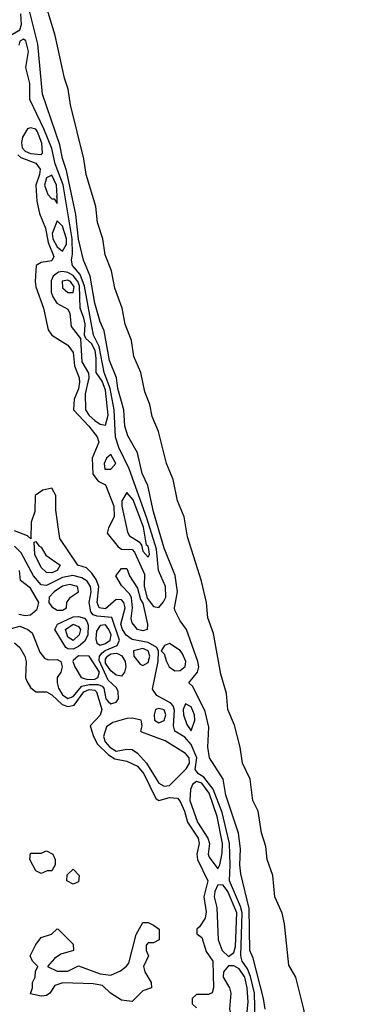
# Model space of a CAD drawing. Header units: inches. Extents: x 2789275 to 2951659, y 860290 to 1033804.
# Tile 284 of 316: x 2929030 to 2930265, y 990869 to 994549. Entities that reach past the tile are written whole.
import ezdxf

# ---------------------------------------------------------------- set-up
doc = ezdxf.new("R2010")
doc.units = ezdxf.units.IN
doc.header["$MEASUREMENT"] = 0
doc.layers.add('C9929', color=7, linetype='Continuous')
doc.layers.add('C9939', color=7, linetype='Continuous')

msp = doc.modelspace()

# ---------------------------------------------------------------- linework, layer by layer
at = {"layer": 'C9929', "color": 2}
for points, elevation in [([(2929946.6, 990850), (2929940.5, 990890), (2929901.7, 991041.7), (2929889.8, 991070), (2929887.2, 991227.2), (2929855.9, 991355.9), (2929851.8, 991390), (2929854.5, 991450), (2929847.9, 991507.9), (2929800.5, 991650), (2929789.6, 991709.6), (2929739.3, 991790), (2929732.3, 991830), (2929736, 991904), (2929722.5, 991962.5), (2929676.9, 992056.9), (2929662, 992070), (2929694, 992110), (2929699.6, 992130), (2929695.1, 992150), (2929653.2, 992270), (2929630, 992302), (2929610, 992342), (2929608, 992350), (2929619.6, 992410), (2929611.3, 992471.3), (2929570, 992574), (2929530, 992709.2), (2929508.2, 992808.2), (2929487.5, 992852.5), (2929469.6, 992929.6), (2929433.8, 992993.8), (2929422.4, 993030), (2929418.4, 993090), (2929396.9, 993170), (2929391.8, 993210), (2929365.6, 993274.4), (2929345.3, 993385.3), (2929330, 993419), (2929310, 993489.2), (2929293.6, 993590), (2929268.2, 993650), (2929250, 993728.7), (2929240.1, 993820.1), (2929205, 993984.9), (2929190, 994029.3), (2929180.3, 994080.3), (2929114.7, 994270), (2929097.1, 994457.1), (2929061.8, 994601.8)], 6), ([(2930000, 991232), (2929983.7, 991270), (2929975.1, 991350), (2929954, 991410), (2929950, 991458), (2929933.6, 991510), (2929920.7, 991590), (2929900.9, 991630), (2929891.3, 991710), (2929862, 991770), (2929853.3, 991830), (2929832.3, 991912.3), (2929807, 991970), (2929802, 992030), (2929782, 992102), (2929753.9, 992253.9), (2929733.1, 992313.1), (2929727.3, 992370), (2929709.4, 992450.6), (2929656.3, 992616.3), (2929644.2, 992690), (2929619.6, 992750), (2929603.5, 992830), (2929578, 992890), (2929548, 993010), (2929525.4, 993065.4), (2929515.8, 993110), (2929498, 993158), (2929482, 993230), (2929456.9, 993290), (2929448, 993350), (2929424.2, 993410), (2929412.8, 993470), (2929385.3, 993545.3), (2929372.8, 993610), (2929349.6, 993670), (2929340.5, 993730), (2929320.5, 993790), (2929314, 993850), (2929278, 993970), (2929270, 994028.7), (2929219.7, 994230), (2929211.5, 994288.5), (2929196.9, 994330), (2929162.4, 994490), (2929119.7, 994630)], 2), ([(2928961.3, 994570), (2928957.1, 994530), (2928963.8, 994490), (2928970, 994483), (2928990, 994486.4), (2929030, 994510.7), (2929036.8, 994530), (2929033.5, 994570)], 10), ([(2929023.5, 994043.5), (2929034.1, 994034.1), (2929090, 994012.8), (2929106.7, 993990), (2929104.4, 993970), (2929090.1, 993930), (2929094.3, 993870), (2929103.8, 993823.8), (2929126, 993770), (2929135.8, 993715.8), (2929157.1, 993662.9), (2929150, 993647.8), (2929110, 993640.9), (2929091, 993630), (2929087.4, 993570), (2929090.3, 993550), (2929118.9, 993470), (2929136.1, 993390), (2929150.4, 993370), (2929210, 993332.7), (2929230, 993304.7), (2929234.9, 993254.9), (2929252.2, 993210), (2929253.4, 993193.4), (2929250, 993169.4), (2929234, 993130), (2929230.4, 993090), (2929288.5, 993030), (2929319.6, 992990), (2929326, 992970), (2929301.1, 992910), (2929302.8, 992850), (2929323.6, 992823.6), (2929350.4, 992810), (2929382.2, 992730), (2929383.2, 992690), (2929361.7, 992650), (2929357, 992630), (2929398.3, 992578.3), (2929410, 992570.2), (2929450, 992568), (2929458.3, 992558.3), (2929495.8, 992475.8), (2929495, 992430), (2929506.3, 992386.3), (2929530, 992355.5), (2929550, 992351.4), (2929567.6, 992372.4), (2929575.8, 992390), (2929575, 992430), (2929548.2, 992490), (2929540.5, 992570), (2929505.2, 992685.2), (2929439.4, 992870), (2929400.7, 992950), (2929388.3, 992988.3), (2929382.6, 993090), (2929367.6, 993170), (2929346, 993230), (2929326.7, 993326.7), (2929305.6, 993370), (2929272.2, 993552.2), (2929255.9, 993595.9), (2929226.9, 993630), (2929223.5, 993650), (2929227.7, 993672.3), (2929225.5, 993730), (2929191.7, 993931.7), (2929162.2, 994010), (2929150, 994067.6), (2929120.5, 994140.5), (2929067.6, 994250), (2929067.2, 994310), (2929053, 994370), (2929062.6, 994430), (2929052.6, 994470), (2929044.5, 994475.5), (2929030, 994468.7), (2929026.1, 994453.9)], 10), ([(2929910, 990808), (2929906.7, 990910), (2929892.6, 990972.6), (2929880.7, 991000.7), (2929860.7, 991030), (2929855.6, 991050), (2929860.7, 991210), (2929854.4, 991234.4), (2929813.2, 991330), (2929816.8, 991390), (2929813.3, 991470), (2929786, 991586), (2929752.4, 991672.4), (2929718, 991718), (2929697.6, 991730), (2929685.7, 991745.7), (2929692.2, 991790), (2929670, 991839.5), (2929647, 991867), (2929609.7, 991890), (2929604.5, 991910), (2929608.2, 991968.2), (2929603.7, 991983.7), (2929594.1, 991994.1), (2929542.7, 992022.7), (2929526.6, 992046.6), (2929547.1, 992150), (2929548.6, 992188.6), (2929542.7, 992202.7), (2929510, 992220.6), (2929450, 992231.7), (2929427.8, 992247.8), (2929413.5, 992270), (2929408.1, 992290), (2929423.9, 992350), (2929419.4, 992370), (2929410, 992380.8), (2929390, 992382.2), (2929350, 992346.5), (2929327, 992350), (2929319.4, 992370), (2929325.8, 992430), (2929315.8, 992455.8), (2929300, 992480), (2929279.5, 992499.5), (2929247.3, 992510), (2929179.7, 992610), (2929164.5, 992715.5), (2929164.5, 992770), (2929150, 992798), (2929116, 992790), (2929087.3, 992770), (2929086, 992710), (2929072.4, 992670), (2929072, 992608), (2929059.5, 992619.5), (2929010, 992638.7)], 10), ([(2928990, 992270.5), (2929030, 992282.4), (2929060.7, 992270), (2929076.7, 992256.7), (2929104.5, 992184.5), (2929122, 992162), (2929136.4, 992156.4), (2929170, 992157.3), (2929183.8, 992150), (2929188.5, 992130), (2929183.1, 992110), (2929170.3, 992090), (2929170.2, 992070), (2929175.4, 992050), (2929190, 992025.4), (2929210, 992012.1), (2929230, 992018.8), (2929262.1, 992057.9), (2929290, 992064.1), (2929323.6, 992063.5), (2929338.2, 992058.2), (2929344.2, 992050), (2929351.3, 992010), (2929360.3, 992000.3), (2929370, 991991.3), (2929390, 991998.3), (2929399.3, 992010), (2929398, 992038), (2929391.3, 992051.3), (2929360.3, 992080.3), (2929327, 992153), (2929328.4, 992170), (2929337.8, 992182.2), (2929348.7, 992191.3), (2929394.5, 992210), (2929402.9, 992230), (2929373.9, 992313.9), (2929319.1, 992319.1), (2929304.4, 992324.4), (2929295.2, 992335.2), (2929289.8, 992369.8), (2929297, 992410), (2929295, 992430), (2929281.4, 992450), (2929262.6, 992462.6), (2929228.5, 992471.5), (2929190, 992463.2), (2929130, 992433.8), (2929110, 992436.4), (2929080.9, 992470), (2929035.5, 992555.5), (2929010, 992580.4)], 14), ([(2929026.9, 992326.9), (2929050, 992322), (2929070, 992324.4), (2929094.6, 992345.4), (2929101.3, 992370), (2929070, 992424.4), (2929033.1, 992453.1), (2929028.6, 992490)], 18), ([(2929010, 992219.5), (2929030, 992202), (2929048.5, 992170), (2929054, 992150), (2929051.5, 992090), (2929056, 992076), (2929070, 992052.4), (2929090, 992036.5), (2929130, 992037), (2929150, 992025.7), (2929188.6, 991988.6), (2929210, 991981.1), (2929233.9, 991986.1), (2929270, 992036.3), (2929290, 992045.3), (2929310, 992042.7), (2929316.6, 992036.6), (2929336.8, 991970), (2929330.8, 991949.2), (2929293.7, 991910), (2929305.3, 991870), (2929321, 991841), (2929361.3, 991801.3), (2929385.5, 991785.5), (2929430, 991777.3), (2929470, 991758.3), (2929493.7, 991730), (2929538, 991638), (2929550, 991630.4), (2929590, 991641.1), (2929619.5, 991639.5), (2929630, 991626.8), (2929645.3, 991590), (2929656.5, 991550), (2929696.9, 991490), (2929700.3, 991470), (2929692.2, 991430), (2929694.2, 991410), (2929733, 991330), (2929717.8, 991270), (2929726, 991214), (2929723, 991190), (2929702, 991158), (2929691.3, 991150), (2929691.6, 991131.6), (2929710, 991118), (2929726.5, 991066.5), (2929751.8, 991030), (2929754, 990930), (2929748.5, 990911.5), (2929734.7, 990905.3), (2929690, 990905.6), (2929674.4, 990890), (2929674.4, 990870), (2929690, 990855.8)], 10)]:
    msp.add_lwpolyline(points, dxfattribs=dict(at, elevation=elevation))
for points, elevation in [([(2929070, 994144.8), (2929059, 994141), (2929040.4, 994110), (2929036.2, 994090), (2929039.2, 994070), (2929050, 994057.1), (2929070, 994048.1), (2929110, 994044.4), (2929115.1, 994050), (2929112.4, 994087.6), (2929096.8, 994130), (2929090, 994139.3)], 14), ([(2929150, 993966.9), (2929130, 993957.4), (2929122.2, 993930), (2929135.1, 993895.1), (2929150, 993878.8), (2929158.8, 993878.8), (2929170, 993862), (2929170, 993886), (2929166, 993886), (2929169.4, 993890.6), (2929167.6, 993930)], 14), ([(2929170, 993797.2), (2929151.8, 993750), (2929154, 993730), (2929170, 993700.2), (2929190, 993684), (2929205.2, 993710), (2929205.3, 993730), (2929190, 993776.9)], 14), ([(2929190, 993607.7), (2929175, 993604.9), (2929155.5, 993590), (2929147.8, 993572.2), (2929147.9, 993530), (2929153.2, 993513.2), (2929169.2, 993489.2), (2929210, 993466.8), (2929217, 993450), (2929221.7, 993401.7), (2929257.3, 993357.3), (2929262.5, 993270), (2929287.4, 993227.4), (2929287.8, 993210), (2929274, 993150), (2929275.8, 993090), (2929289.2, 993069.2), (2929310, 993051.1), (2929330, 993036.5), (2929350, 993033), (2929359.9, 993070), (2929350, 993164.5), (2929337.6, 993197.6), (2929315.5, 993230), (2929316.1, 993284), (2929311.7, 993311.7), (2929297.8, 993337.8), (2929277, 993357), (2929271.8, 993370), (2929273.9, 993410), (2929270, 993433.6), (2929255.9, 993470), (2929253.4, 993553.4), (2929247.3, 993570), (2929230, 993592.5), (2929210, 993603.6)], 14), ([(2929210, 993575.4), (2929188.3, 993571.8), (2929190, 993546.4), (2929210, 993528.9), (2929230, 993528.4), (2929233.2, 993550), (2929219.7, 993570)], 18), ([(2929370, 992923.7), (2929354, 992910), (2929345.3, 992890), (2929348.2, 992868.2), (2929370, 992868.5), (2929389.3, 992890)], 14), ([(2929430, 992780.9), (2929411.7, 992750), (2929411.3, 992730), (2929433.2, 992633.2), (2929439.9, 992619.9), (2929476.7, 992596.7), (2929484.7, 992584.7), (2929490, 992562), (2929510, 992539.3), (2929514.4, 992550), (2929512.9, 992570), (2929510, 992580.9), (2929504.2, 992584.2), (2929492.5, 992652.5), (2929453.9, 992753.9)], 14), ([(2929150, 992481.1), (2929130, 992483), (2929110, 992500.7), (2929086.9, 992550), (2929084, 992596), (2929090, 992598), (2929101.6, 992581.6), (2929110, 992577.3), (2929127.4, 992547.4), (2929180.5, 992510), (2929170, 992489.8)], 10), ([(2929490, 992264.7), (2929469.5, 992270), (2929450, 992294), (2929446.4, 992310), (2929451.2, 992350), (2929447.6, 992387.6), (2929442, 992402), (2929410, 992434), (2929389.2, 992470), (2929410, 992498), (2929430, 992498), (2929440.7, 992470), (2929470, 992424), (2929481.3, 992381.3), (2929490, 992367.3), (2929507.7, 992290), (2929506, 992270)], 6), ([(2929217.2, 992437.2), (2929190, 992431.5), (2929158.7, 992410), (2929140.3, 992390), (2929139.3, 992370), (2929150, 992354), (2929170, 992342), (2929190, 992341.6), (2929205.2, 992350), (2929206.6, 992370), (2929219.5, 992390), (2929249, 992410), (2929246, 992430)], 18), ([(2929230, 992195.8), (2929210, 992196.8), (2929202, 992202), (2929160.9, 992270), (2929171.1, 992290), (2929230, 992316.3), (2929250, 992318.5), (2929271.7, 992311.7), (2929281.1, 992301.1), (2929285.8, 992285.8), (2929284.6, 992250), (2929273.8, 992226.2), (2929250, 992205.8)], 14), ([(2929230, 992228.1), (2929210, 992240.5), (2929200.9, 992270), (2929230, 992289.1), (2929250, 992281.1), (2929256.5, 992270), (2929252.1, 992250)], 10), ([(2929350, 992286.4), (2929330, 992284.8), (2929317, 992263), (2929314.8, 992234.8), (2929318.4, 992218.4), (2929330, 992210.3), (2929350, 992217.5), (2929368.4, 992230), (2929371.7, 992250), (2929363.5, 992270)], 18), ([(2929590, 992216.9), (2929570.8, 992210), (2929558, 992190), (2929570, 992178), (2929577.8, 992150), (2929588.9, 992130), (2929610, 992114.5), (2929630, 992116.5), (2929648.7, 992131.3), (2929650.7, 992150), (2929638.4, 992178.4), (2929630, 992191.1)], 10), ([(2929250, 992170.8), (2929230, 992154), (2929227.8, 992150), (2929236, 992130), (2929259.5, 992090), (2929282.9, 992082.9), (2929310, 992084.2), (2929322.4, 992090), (2929327.9, 992110), (2929290, 992169.6)], 18), ([(2929410, 992095.1), (2929390, 992098.7), (2929370, 992114.6), (2929350, 992143.5), (2929350, 992158), (2929357.8, 992170), (2929370, 992177.9), (2929390, 992181.3), (2929398.2, 992178.2), (2929411.2, 992171.2), (2929424.5, 992150), (2929426.7, 992130), (2929420.9, 992110)], 10), ([(2929490, 992198.7), (2929454.9, 992190), (2929456.5, 992170), (2929480.5, 992140.5), (2929490, 992134.4), (2929510, 992146.4), (2929516.1, 992170), (2929509.7, 992190)], 14), ([(2929650, 991991.8), (2929641.1, 991970), (2929642.3, 991950), (2929654.2, 991914.2), (2929670, 991890.8), (2929684.7, 991930), (2929683.1, 991950), (2929670, 991980.5)], 10), ([(2929550, 991974.5), (2929537.3, 991970), (2929532, 991950), (2929533.4, 991930), (2929550, 991921.1), (2929570, 991928.8), (2929576.2, 991950), (2929570, 991969.4)], 14), ([(2929450, 991938), (2929430, 991936.4), (2929378, 991922), (2929353.9, 991906.1), (2929342.5, 991870), (2929348.7, 991850), (2929366.7, 991830), (2929390, 991814.3), (2929430, 991822), (2929450, 991821.1), (2929470, 991807.7), (2929504.2, 991770), (2929550, 991694.9), (2929570, 991683.6), (2929590, 991686), (2929651.3, 991748.7), (2929663.9, 991770), (2929662.9, 991790), (2929650, 991805.6), (2929573, 991853), (2929486.1, 991886.1), (2929482, 991890), (2929487.3, 991910), (2929484, 991930)], 14), ([(2929690, 991700.9), (2929675.6, 991690), (2929668, 991672), (2929666, 991630), (2929694.1, 991550), (2929733.4, 991490), (2929738.8, 991470), (2929734, 991430), (2929738, 991418), (2929770, 991374.8), (2929777.6, 991390), (2929786, 991434), (2929787.9, 991470), (2929767.6, 991570), (2929738.1, 991658.1), (2929710, 991694.7)], 14), ([(2929110, 991358), (2929090, 991368), (2929068, 991410), (2929070, 991434), (2929110, 991434), (2929130, 991442), (2929154, 991430), (2929162, 991410), (2929162, 991390), (2929150, 991368), (2929132.7, 991367.3)], 6), ([(2929230, 991318), (2929206, 991330), (2929207.3, 991352.7), (2929230, 991374), (2929252, 991350), (2929250, 991326)], 6), ([(2929770, 991315.1), (2929758.9, 991290), (2929757.1, 991270), (2929766.2, 991230), (2929771.4, 991110), (2929786.3, 991070), (2929810, 991047.7), (2929830, 991062.6), (2929835.8, 991084.2), (2929841.7, 991210), (2929807, 991290), (2929790, 991313.7)], 14), ([(2929450, 990879), (2929410, 990884), (2929368.7, 990910), (2929339, 990939), (2929304.7, 990944.7), (2929191.1, 990948.9), (2929161, 990939), (2929142, 990910), (2929130, 990902), (2929110, 990899), (2929070, 990908), (2929078, 990930), (2929078, 990950), (2929088, 990970), (2929088.4, 990991.6), (2929098, 991010), (2929078, 991030), (2929069.3, 991049.3), (2929090, 991092), (2929110, 991118), (2929149, 991131), (2929170, 991151.3), (2929174, 991150), (2929230, 991094), (2929231.3, 991070), (2929183.6, 991056.4), (2929159.6, 991040.4), (2929134, 991010), (2929170, 990992), (2929210, 990992), (2929250, 991012), (2929330, 990982), (2929370, 990978), (2929406.6, 990993.4), (2929429.4, 991010.6), (2929437.2, 991022.8), (2929465.2, 991130), (2929490, 991174), (2929510, 991174), (2929530, 991164.7), (2929551.3, 991150), (2929551, 991110), (2929530, 991098), (2929510, 991098), (2929502, 991090), (2929502, 991070), (2929511.3, 991050), (2929492, 991010), (2929498, 990990), (2929521, 990950), (2929522, 990930), (2929490, 990919)], 6), ([(2929830, 991012.8), (2929810, 991012.3), (2929791.7, 990990), (2929790.3, 990970), (2929814.4, 990930), (2929819.1, 990910), (2929813.4, 990850), (2929824.2, 990810), (2929856.2, 990756.2), (2929870, 990704.9), (2929888.9, 990711.1), (2929878.7, 990830), (2929883.1, 990876.9), (2929879.5, 990930), (2929870.5, 990970), (2929850, 991000.8)], 14)]:
    msp.add_lwpolyline(points, close=True, dxfattribs=dict(at, elevation=elevation))
at = {"layer": 'C9939', "color": 2, "elevation": 2}
msp.add_lwpolyline([(2930265.2, 990000), (2930262.7, 990010), (2930258.4, 990050), (2930242, 990102), (2930231.2, 990190), (2930199.5, 990270), (2930190, 990382), (2930169.2, 990410), (2930164.5, 990424.5), (2930154.5, 990510), (2930135.5, 990575.5), (2930129.2, 990630), (2930109.2, 990690), (2930109.4, 990750), (2930091.2, 990850), (2930062, 990970), (2930035.1, 991015.1), (2930018.7, 991170), (2930010, 991208.7), (2930000, 991232)], dxfattribs=at)

doc.saveas('drawing.dxf')
